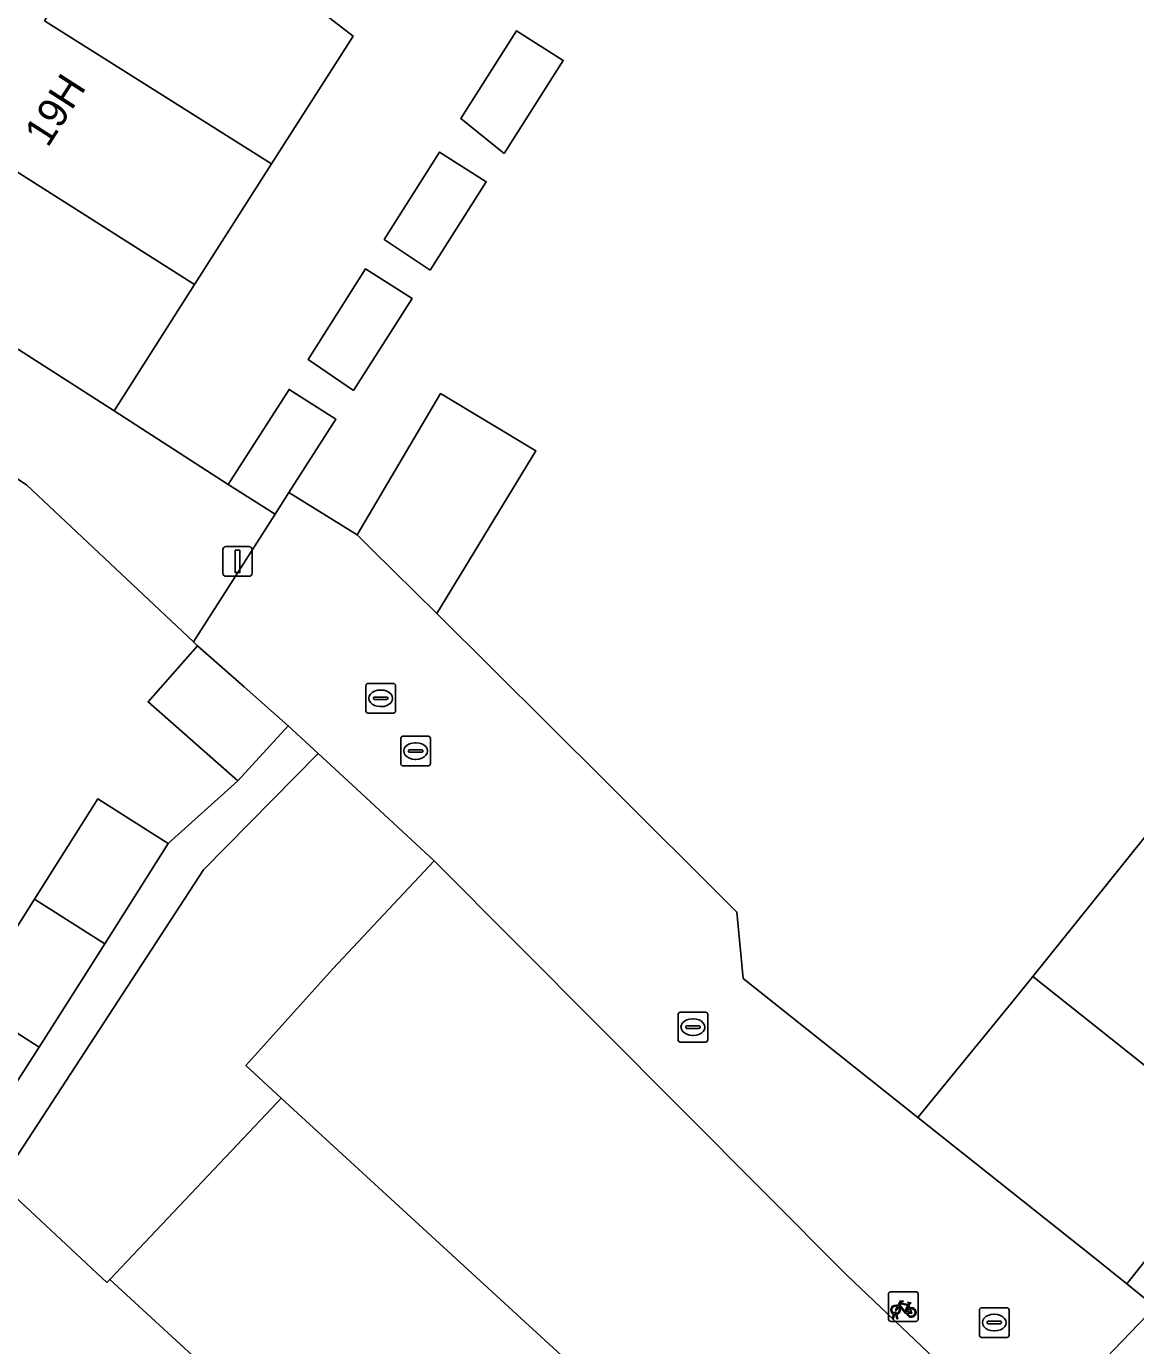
# Model space of a CAD drawing. Extents: x 160102 to 160934, y 382045 to 382923.
# Drawn here: x 160464.08 to 160501.45, y 382230.98 to 382275.41 of the extents above; entities that cross this region are included whole.
import ezdxf

# ---------------------------------------------------------------- set-up
doc = ezdxf.new("R2010")
doc.units = 0
for name, color, linetype in [('IMGEO_Erf', 7, 'Continuous'), ('IMGEO_Fietsenrek', 7, 'Continuous'), ('IMGEO_Kolk', 7, 'Continuous'), ('IMGEO_Lichtmast', 7, 'Continuous'), ('IMGEO_Pand', 7, 'Continuous'), ('IMGEO_Pand_nummerreeks', 7, 'Continuous'), ('IMGEO_Rijbaan_lokaal_open', 7, 'Continuous'), ('IMGEO_Rioolput', 7, 'Continuous'), ('IMGEO_Voetpad_open', 7, 'Continuous')]:
    doc.layers.add(name, color=color, linetype=linetype)

msp = doc.modelspace()

# ---------------------------------------------------------------- linework, layer by layer
at = {"layer": 'IMGEO_Erf'}
for points in [[(160473.126, 382276.609), (160475.086, 382275.09), (160472.336, 382270.779), (160469.744, 382266.715), (160467.033, 382262.466), (160470.879, 382259.989), (160472.929, 382263.189), (160474.505, 382262.179), (160472.924, 382259.712), (160475.219, 382258.289), (160478.031, 382263.046), (160481.243, 382261.116), (160477.907, 382255.636), (160483.572, 382250), (160488.015, 382245.58), (160488.226, 382243.35), (160494.111, 382238.659), (160497.273, 382242.533), (160497.982, 382243.416), (160500, 382245.927), (160501.743, 382248.096)], [(160462.733, 382238.294), (160464.513, 382241.037), (160462.146, 382242.535), (160464.349, 382246.017), (160466.484, 382249.391), (160468.852, 382247.893), (160471.197, 382250), (160468.179, 382252.658), (160469.844, 382254.548), (160469.704, 382254.68), (160464.081, 382259.978), (160462.764, 382260.822)], [(160504.964, 382237.85), (160501.148, 382233.064), (160502.108, 382232.289)]]:
    msp.add_lwpolyline(points, dxfattribs=at)
for points in [[(160480.172, 382271.136), (160478.714, 382272.311), (160480.59, 382275.266), (160482.161, 382274.269)], [(160477.675, 382267.202), (160476.132, 382268.24), (160477.996, 382271.179), (160479.567, 382270.182)], [(160475.102, 382263.15), (160473.567, 382264.196), (160475.499, 382267.245), (160477.069, 382266.248)], [(160477.82, 382247.311), (160474.909, 382250), (160473.904, 382250.928), (160470.048, 382247.005), (160463.167, 382236.476), (160466.789, 382233.109), (160466.884, 382233.21), (160472.534, 382239.178), (160472.665, 382239.316), (160471.471, 382240.412), (160474.396, 382243.668)]]:
    msp.add_lwpolyline(points, close=True, dxfattribs=at)
at = {"layer": 'IMGEO_Fietsenrek'}
for p, q in [((160493.121, 382231.871), (160493.121, 382232.712)), ((160493.121, 382232.712), (160493.121, 382231.871)), ((160493.196, 382232.796), (160494.037, 382232.796)), ((160494.037, 382232.796), (160493.196, 382232.796)), ((160494.121, 382232.721), (160494.121, 382231.88)), ((160494.121, 382231.88), (160494.121, 382232.721)), ((160493.808, 382232.345), (160493.844, 382232.25)), ((160494.046, 382231.796), (160493.205, 382231.796)), ((160493.205, 382231.796), (160494.046, 382231.796)), ((160493.248, 382231.88), (160493.287, 382232.04)), ((160493.282, 382231.88), (160493.248, 382231.88)), ((160493.317, 382232.028), (160493.282, 382231.88)), ((160493.359, 382232.052), (160493.358, 382232.056)), ((160493.4, 382231.88), (160493.366, 382232.022)), ((160493.39, 382232.063), (160493.391, 382232.056)), ((160493.398, 382232.026), (160493.433, 382231.88)), ((160493.433, 382231.88), (160493.4, 382231.88))]:
    msp.add_line(p, q, dxfattribs=at)
for points in [[(160493.455, 382232.27), (160493.403, 382232.18), (160493.363, 382232.155), (160493.364, 382232.202), (160493.419, 382232.296)], [(160493.434, 382232.322), (160493.529, 382232.486), (160493.615, 382232.472), (160493.617, 382232.463), (160493.561, 382232.452), (160493.534, 382232.407), (160493.79, 382232.366)], [(160493.73, 382232.078), (160493.68, 382232.078), (160493.489, 382232.329), (160493.47, 382232.297)], [(160493.777, 382232.341), (160493.52, 382232.382), (160493.503, 382232.353), (160493.67, 382232.133), (160493.777, 382232.341)], [(160493.825, 382232.243), (160493.795, 382232.32), (160493.686, 382232.102), (160493.729, 382232.102)], [(160493.759, 382232.102), (160493.879, 382232.101), (160493.835, 382232.215)], [(160493.855, 382232.222), (160493.91, 382232.077), (160493.76, 382232.077)], [(160493.79, 382232.366), (160493.815, 382232.415), (160493.809, 382232.419), (160493.786, 382232.423), (160493.774, 382232.43), (160493.773, 382232.433), (160493.775, 382232.438), (160493.87, 382232.423), (160493.872, 382232.413), (160493.862, 382232.4), (160493.85, 382232.394), (160493.836, 382232.4), (160493.808, 382232.345)]]:
    msp.add_lwpolyline(points, dxfattribs=at)
for centre, radius, start, end in [((160493.199, 382232.718), 0.0779, 92.4484, 184.2845), ((160493.199, 382232.718), 0.0779, 92.4484, 184.2845), ((160494.043, 382232.718), 0.0779, 2.4484, 94.2845), ((160494.043, 382232.718), 0.0779, 2.4484, 94.2845), ((160493.361, 382232.181), 0.159, 62.6766, 242.1369), ((160493.361, 382232.181), 0.129, 63.3192, 238.903), ((160493.361, 382232.181), 0.129, 283.6043, 43.4302), ((160493.361, 382232.181), 0.159, 283.5766, 46.6042), ((160493.888, 382232.097), 0.159, 113.3408, 178.3217), ((160493.888, 382232.097), 0.159, 187.0065, 105.7708), ((160493.888, 382232.097), 0.129, 113.923, 177.9556), ((160493.888, 382232.097), 0.129, 188.6715, 104.5883), ((160493.199, 382231.874), 0.0779, 182.4484, 274.2845), ((160493.199, 382231.874), 0.0779, 182.4484, 274.2845), ((160493.341, 382232.052), 0.0499, 12.8025, 158.6934), ((160493.361, 382232.181), 0.159, 253.9967, 271.7867), ((160493.341, 382232.052), 0.0174, 12.8025, 163.4502), ((160493.361, 382232.181), 0.129, 253.415, 269.0204), ((160494.043, 382231.874), 0.0779, 272.4484, 4.2845), ((160494.043, 382231.874), 0.0779, 272.4484, 4.2845)]:
    msp.add_arc(centre, radius, start, end, dxfattribs=at)
at = {"layer": 'IMGEO_Kolk'}
for p, q in [((160476.69, 382250.58), (160476.69, 382251.432)), ((160476.765, 382251.506), (160477.617, 382251.506)), ((160477.178, 382251.286), (160477.203, 382251.286)), ((160477.691, 382251.432), (160477.691, 382250.58)), ((160476.949, 382251), (160476.949, 382251.012)), ((160477.387, 382250.963), (160476.989, 382250.963)), ((160476.992, 382251.049), (160477.39, 382251.049)), ((160477.433, 382251.012), (160477.433, 382251)), ((160477.617, 382250.506), (160476.765, 382250.506)), ((160477.201, 382250.726), (160477.176, 382250.726)), ((160486.03, 382241.28), (160486.03, 382242.132)), ((160486.105, 382242.206), (160486.957, 382242.206)), ((160486.518, 382241.986), (160486.543, 382241.986)), ((160487.031, 382242.132), (160487.031, 382241.28)), ((160486.289, 382241.7), (160486.289, 382241.712)), ((160486.727, 382241.663), (160486.329, 382241.663)), ((160486.332, 382241.749), (160486.73, 382241.749)), ((160486.773, 382241.712), (160486.773, 382241.7)), ((160486.957, 382241.206), (160486.105, 382241.206)), ((160486.541, 382241.426), (160486.516, 382241.426)), ((160496.182, 382231.33), (160496.182, 382232.182)), ((160496.257, 382232.256), (160497.109, 382232.256)), ((160497.183, 382232.182), (160497.183, 382231.33)), ((160496.441, 382231.75), (160496.441, 382231.762)), ((160496.879, 382231.713), (160496.481, 382231.713)), ((160496.484, 382231.799), (160496.882, 382231.799)), ((160496.67, 382232.036), (160496.695, 382232.036)), ((160496.925, 382231.762), (160496.925, 382231.75)), ((160497.109, 382231.256), (160496.257, 382231.256)), ((160496.693, 382231.476), (160496.668, 382231.476))]:
    msp.add_line(p, q, dxfattribs=at)
for points in [[(160476.69, 382250.58), (160476.69, 382251.432)], [(160476.765, 382251.506), (160477.617, 382251.506)], [(160477.691, 382251.432), (160477.691, 382250.58)], [(160477.617, 382250.506), (160476.765, 382250.506)], [(160486.03, 382241.28), (160486.03, 382242.132)], [(160486.105, 382242.206), (160486.957, 382242.206)], [(160487.031, 382242.132), (160487.031, 382241.28)], [(160486.957, 382241.206), (160486.105, 382241.206)], [(160496.182, 382231.33), (160496.182, 382232.182)], [(160496.257, 382232.256), (160497.109, 382232.256)], [(160497.183, 382232.182), (160497.183, 382231.33)], [(160497.109, 382231.256), (160496.257, 382231.256)]]:
    msp.add_lwpolyline(points, dxfattribs=at)
for centre, radius, start, end in [((160476.767, 382251.43), 0.0765, 91.552, 178.448), ((160476.767, 382251.43), 0.0765, 91.552, 178.448), ((160477.615, 382251.43), 0.0765, 1.552, 88.448), ((160477.615, 382251.43), 0.0765, 1.552, 88.448), ((160476.989, 382251.009), 0.0403, 85.8775, 175.7526), ((160476.986, 382250.999), 0.0366, 178.938, 274.7102), ((160477.39, 382251.006), 0.043, 264.8664, 352.4533), ((160477.394, 382251.011), 0.0386, 1.7309, 96.639), ((160476.767, 382250.582), 0.0765, 181.552, 268.448), ((160476.767, 382250.582), 0.0765, 181.552, 268.448), ((160477.615, 382250.582), 0.0765, 271.552, 358.448), ((160477.615, 382250.582), 0.0765, 271.552, 358.448), ((160486.107, 382242.13), 0.0765, 91.552, 178.448), ((160486.107, 382242.13), 0.0765, 91.552, 178.448), ((160486.955, 382242.13), 0.0765, 1.552, 88.448), ((160486.955, 382242.13), 0.0765, 1.552, 88.448), ((160486.329, 382241.709), 0.0403, 85.8775, 175.7526), ((160486.326, 382241.699), 0.0366, 178.938, 274.7102), ((160486.73, 382241.706), 0.043, 264.8664, 352.4533), ((160486.734, 382241.711), 0.0386, 1.7309, 96.639), ((160486.107, 382241.282), 0.0765, 181.552, 268.448), ((160486.107, 382241.282), 0.0765, 181.552, 268.448), ((160486.955, 382241.282), 0.0765, 271.552, 358.448), ((160486.955, 382241.282), 0.0765, 271.552, 358.448), ((160496.259, 382232.18), 0.0765, 91.552, 178.448), ((160496.259, 382232.18), 0.0765, 91.552, 178.448), ((160497.107, 382232.18), 0.0765, 1.552, 88.448), ((160497.107, 382232.18), 0.0765, 1.552, 88.448), ((160496.481, 382231.759), 0.0403, 85.8775, 175.7526), ((160496.478, 382231.749), 0.0366, 178.938, 274.7102), ((160496.882, 382231.756), 0.043, 264.8664, 352.4533), ((160496.886, 382231.761), 0.0386, 1.7309, 96.639), ((160496.259, 382231.332), 0.0765, 181.552, 268.448), ((160496.259, 382231.332), 0.0765, 181.552, 268.448), ((160497.107, 382231.332), 0.0765, 271.552, 358.448), ((160497.107, 382231.332), 0.0765, 271.552, 358.448)]:
    msp.add_arc(centre, radius, start, end, dxfattribs=at)
for centre, major_axis, ratio, start_param, end_param in [((160477.177, 382251.006), (-0.387, 0.002), 0.722429, 4.712389, 7.853982), ((160477.202, 382251.006), (-0.39, 0.002), 0.717154, 1.570796, 4.712389), ((160486.517, 382241.706), (-0.387, 0.002), 0.722429, 4.712389, 7.853982), ((160486.542, 382241.706), (-0.39, 0.002), 0.717154, 1.570796, 4.712389), ((160496.669, 382231.756), (-0.387, 0.002), 0.722429, 4.712389, 7.853982), ((160496.694, 382231.756), (-0.39, 0.002), 0.717154, 1.570796, 4.712389)]:
    msp.add_ellipse(centre, major_axis=major_axis, ratio=ratio, start_param=start_param, end_param=end_param, dxfattribs=at)
at = {"layer": 'IMGEO_Lichtmast'}
for p, q in [((160470.795, 382257.893), (160471.585, 382257.893)), ((160471.585, 382257.893), (160470.795, 382257.893)), ((160470.695, 382256.993), (160470.695, 382257.793)), ((160470.695, 382257.793), (160470.695, 382256.993)), ((160471.685, 382257.793), (160471.685, 382256.993)), ((160471.685, 382256.993), (160471.685, 382257.793)), ((160471.585, 382256.893), (160470.795, 382256.893)), ((160470.795, 382256.893), (160471.585, 382256.893))]:
    msp.add_line(p, q, dxfattribs=at)
msp.add_lwpolyline([(160471.115, 382257.768), (160471.265, 382257.768), (160471.265, 382257.018), (160471.115, 382257.018), (160471.115, 382257.768)], dxfattribs=at)
for centre, start, end in [((160470.795, 382257.793), 90, 180), ((160470.795, 382257.793), 90, 180), ((160471.585, 382257.793), 0, 90), ((160471.585, 382257.793), 360, 90), ((160470.795, 382256.993), 180, 270), ((160470.795, 382256.993), 180, 270), ((160471.585, 382256.993), 270, 0), ((160471.585, 382256.993), 270, 0)]:
    msp.add_arc(centre, 0.1, start, end, dxfattribs=at)
at = {"layer": 'IMGEO_Pand'}
for points in [[(160473.126, 382276.609), (160465.78, 382282.302), (160463.337, 382278.634), (160465.561, 382276.929), (160464.806, 382275.781), (160464.691, 382275.606), (160472.336, 382270.779), (160475.086, 382275.09)], [(160464.806, 382275.781), (160464.074, 382276.25), (160463.958, 382276.069), (160461.366, 382272.027), (160469.744, 382266.715), (160472.336, 382270.779), (160464.691, 382275.606)], [(160480.172, 382271.136), (160482.161, 382274.269), (160480.59, 382275.266), (160478.714, 382272.311)], [(160461.366, 382272.027), (160458.668, 382267.819), (160467.033, 382262.466), (160469.744, 382266.715)], [(160477.675, 382267.202), (160479.567, 382270.182), (160477.996, 382271.179), (160476.132, 382268.24)], [(160475.102, 382263.15), (160477.069, 382266.248), (160475.499, 382267.245), (160473.567, 382264.196)], [(160470.879, 382259.989), (160472.455, 382258.979), (160472.924, 382259.712), (160474.505, 382262.179), (160472.929, 382263.189)], [(160475.718, 382257.796), (160477.907, 382255.636), (160481.243, 382261.116), (160478.031, 382263.046), (160475.219, 382258.289)], [(160471.412, 382253.166), (160469.844, 382254.548), (160468.179, 382252.658), (160471.197, 382250), (160472.898, 382251.857)], [(160464.349, 382246.017), (160466.716, 382244.518), (160468.852, 382247.893), (160466.484, 382249.391)], [(160504.964, 382237.85), (160508.707, 382242.545), (160501.743, 382248.096), (160500, 382245.927), (160497.982, 382243.416), (160500, 382241.807)], [(160477.82, 382247.311), (160474.396, 382243.668), (160471.471, 382240.412), (160472.665, 382239.316), (160491.942, 382221.619), (160493.693, 382223.469), (160497.684, 382227.685), (160491.712, 382233.348)], [(160464.349, 382246.017), (160462.146, 382242.535), (160464.513, 382241.037), (160466.716, 382244.518)], [(160504.964, 382237.85), (160500, 382241.807), (160497.982, 382243.416), (160497.273, 382242.533), (160494.111, 382238.659), (160500, 382233.977), (160501.148, 382233.064)], [(160472.665, 382239.316), (160472.534, 382239.178), (160466.884, 382233.21), (160486.148, 382215.5), (160491.942, 382221.619)], [(160486.148, 382215.5), (160466.884, 382233.21), (160466.789, 382233.109), (160463.167, 382236.476), (160458.937, 382229.907), (160469.961, 382219.462), (160469.685, 382219.171), (160476.349, 382212.857), (160479.979, 382209.419), (160479.765, 382209.193), (160479.982, 382208.986), (160480.965, 382210.025), (160485.952, 382215.293)]]:
    msp.add_lwpolyline(points, close=True, dxfattribs=at)
at = {"layer": 'IMGEO_Rijbaan_lokaal_open'}
msp.add_lwpolyline([(160488.015, 382245.58), (160483.572, 382250), (160477.907, 382255.636), (160475.718, 382257.796), (160475.219, 382258.289), (160472.924, 382259.712), (160472.455, 382258.979), (160469.704, 382254.68), (160469.844, 382254.548), (160471.412, 382253.166), (160472.898, 382251.857), (160473.904, 382250.928), (160474.909, 382250), (160477.82, 382247.311), (160491.712, 382233.348), (160497.684, 382227.685), (160502.108, 382232.289), (160501.148, 382233.064), (160500, 382233.977), (160494.111, 382238.659), (160488.226, 382243.35)], close=True, dxfattribs=at)
at = {"layer": 'IMGEO_Rioolput'}
for p, q in [((160475.515, 382252.356), (160475.515, 382253.208)), ((160475.59, 382253.282), (160476.442, 382253.282)), ((160476.003, 382253.062), (160476.028, 382253.062)), ((160476.516, 382253.208), (160476.516, 382252.356)), ((160475.774, 382252.776), (160475.774, 382252.788)), ((160476.212, 382252.739), (160475.814, 382252.739)), ((160475.817, 382252.825), (160476.215, 382252.825)), ((160476.258, 382252.788), (160476.258, 382252.776)), ((160476.442, 382252.282), (160475.59, 382252.282)), ((160476.026, 382252.502), (160476.001, 382252.502))]:
    msp.add_line(p, q, dxfattribs=at)
for points in [[(160475.515, 382252.356), (160475.515, 382253.208)], [(160475.59, 382253.282), (160476.442, 382253.282)], [(160476.516, 382253.208), (160476.516, 382252.356)], [(160476.442, 382252.282), (160475.59, 382252.282)]]:
    msp.add_lwpolyline(points, dxfattribs=at)
for centre, radius, start, end in [((160475.592, 382253.206), 0.0765, 91.552, 178.448), ((160475.592, 382253.206), 0.0765, 91.552, 178.448), ((160476.44, 382253.206), 0.0765, 1.552, 88.448), ((160476.44, 382253.206), 0.0765, 1.552, 88.448), ((160475.814, 382252.785), 0.0403, 85.8775, 175.7526), ((160475.811, 382252.775), 0.0366, 178.938, 274.7102), ((160476.215, 382252.782), 0.043, 264.8664, 352.4533), ((160476.219, 382252.787), 0.0386, 1.7309, 96.639), ((160475.592, 382252.358), 0.0765, 181.552, 268.448), ((160475.592, 382252.358), 0.0765, 181.552, 268.448), ((160476.44, 382252.358), 0.0765, 271.552, 358.448), ((160476.44, 382252.358), 0.0765, 271.552, 358.448)]:
    msp.add_arc(centre, radius, start, end, dxfattribs=at)
for centre, major_axis, ratio, start_param, end_param in [((160476.002, 382252.782), (-0.387, 0.002), 0.722429, 4.712389, 7.853982), ((160476.027, 382252.782), (-0.39, 0.002), 0.717154, 1.570796, 4.712389)]:
    msp.add_ellipse(centre, major_axis=major_axis, ratio=ratio, start_param=start_param, end_param=end_param, dxfattribs=at)
at = {"layer": 'IMGEO_Voetpad_open'}
for points in [[(160528.47, 382276.649), (160528.099, 382270.71), (160525.574, 382267.393), (160523.621, 382264.828), (160519.08, 382258.864), (160514.932, 382262.021), (160513.051, 382259.55), (160519.411, 382254.709), (160515.831, 382250), (160513.942, 382247.516), (160502.304, 382232.493), (160502.108, 382232.289), (160497.684, 382227.685), (160493.693, 382223.469), (160491.942, 382221.619), (160486.148, 382215.5), (160485.952, 382215.293), (160486.999, 382214.3), (160482.011, 382209.035), (160480.965, 382210.025), (160479.982, 382208.986), (160478.508, 382207.36), (160470.549, 382198.506)], [(160463.167, 382236.476), (160470.048, 382247.005), (160473.904, 382250.928), (160472.898, 382251.857), (160471.197, 382250), (160468.852, 382247.893), (160466.716, 382244.518), (160464.513, 382241.037), (160462.733, 382238.294)]]:
    msp.add_lwpolyline(points, dxfattribs=at)
msp.add_lwpolyline([(160470.879, 382259.989), (160467.033, 382262.466), (160458.668, 382267.819), (160457.578, 382268.539), (160455.515, 382265.414), (160456.68, 382264.653), (160462.764, 382260.822), (160464.081, 382259.978), (160469.704, 382254.68), (160472.455, 382258.979)], close=True, dxfattribs=at)

# ---------------------------------------------------------------- texts
at = {"layer": 'IMGEO_Pand_nummerreeks'}
msp.add_text('19H', height=1, rotation=57.3302, dxfattribs=at).set_placement((160464.797, 382271.303))

doc.saveas('drawing.dxf')
